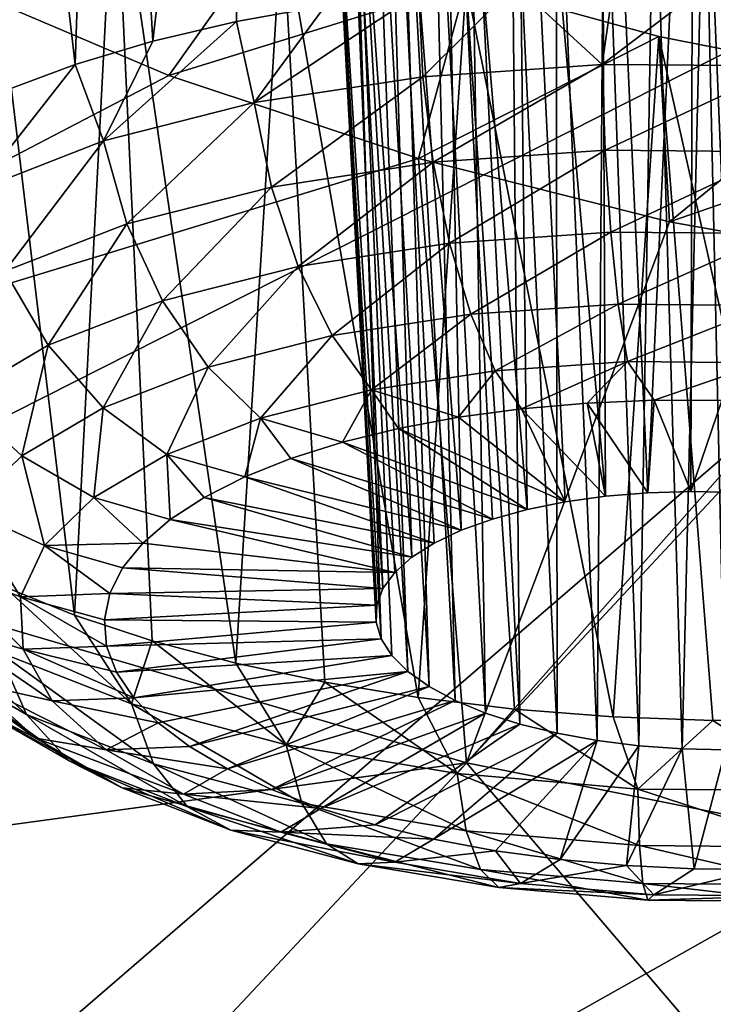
# Model space of a CAD drawing. Header units: metres. Extents: x -90 to 304, y -90 to 74.
# Tile 357 of 570: x 223.36 to 224.4, y 13.84 to 15.32. Entities that reach past the tile are written whole.
import ezdxf

# ---------------------------------------------------------------- set-up
doc = ezdxf.new("R2010")
doc.units = ezdxf.units.M
doc.layers.add('solid_21662050_350', color=7, linetype='CONTINUOUS')

msp = doc.modelspace()

# ---------------------------------------------------------------- linework, layer by layer
at = {"layer": 'solid_21662050_350'}
for points in [[(224.670441, 16.519485, 202.379486), (223.321777, 16.952862, 201.175735), (218.369614, 13.648315, 206.268372)], [(223.292404, 16.543896, 131.740402), (223.486343, 16.563978, 131.558319), (223.442581, 15.247878, 131.157547)], [(223.486343, 16.563978, 131.558319), (223.559296, 15.282683, 131.069748), (223.442581, 15.247878, 131.157547)], [(223.486343, 16.563978, 131.558319), (223.707916, 16.561953, 131.406158), (223.559296, 15.282683, 131.069748)], [(223.707916, 16.561953, 131.406158), (223.685226, 15.312405, 130.993591), (223.559296, 15.282683, 131.069748)], [(223.707916, 16.561953, 131.406158), (223.819016, 15.336716, 130.929932), (223.685226, 15.312405, 130.993591)], [(223.292404, 16.543896, 131.740402), (223.442581, 15.247878, 131.157547), (223.33638, 15.20837, 131.256058)], [(224.670441, 16.519485, 202.379486), (218.369614, 13.648315, 206.268372), (220.145767, 13.104414, 207.779114)], [(226.116898, 16.123955, 203.478119), (224.670441, 16.519485, 202.379486), (220.145767, 13.104414, 207.779114)], [(224.103256, 16.137964, 132.119186), (223.991348, 16.131886, 132.20874), (224.12204, 14.578942, 131.577759)], [(224.103256, 16.137964, 132.119186), (224.12204, 14.578942, 131.577759), (224.179123, 14.590432, 131.547943)], [(224.103256, 16.137964, 132.119186), (224.179123, 14.590432, 131.547943), (224.239868, 14.598865, 131.525238)], [(224.103256, 16.137964, 132.119186), (224.239868, 14.598865, 131.525238), (224.23288, 16.128813, 132.053207)], [(226.116898, 16.123955, 203.478119), (220.145767, 13.104414, 207.779114), (222.040695, 12.608644, 209.156174)], [(227.651947, 15.768793, 204.464615), (226.116898, 16.123955, 203.478119), (222.040695, 12.608644, 209.156174)], [(223.991348, 16.131886, 132.20874), (223.901215, 16.110708, 132.318527), (224.022766, 14.547628, 131.656509)], [(223.991348, 16.131886, 132.20874), (224.022766, 14.547628, 131.656509), (224.069641, 14.564597, 131.614151)], [(223.991348, 16.131886, 132.20874), (224.069641, 14.564597, 131.614151), (224.12204, 14.578942, 131.577759)], [(224.23288, 16.128813, 132.053207), (224.239868, 14.598865, 131.525238), (224.303253, 14.604095, 131.509995)], [(224.371841, 16.10507, 132.015518), (224.23288, 16.128813, 132.053207), (224.303253, 14.604095, 131.509995)], [(223.901215, 16.110708, 132.318527), (223.837555, 16.074455, 132.445175), (223.948807, 14.507059, 131.756104)], [(223.901215, 16.110708, 132.318527), (223.948807, 14.507059, 131.756104), (223.982254, 14.528341, 131.704086)], [(223.901215, 16.110708, 132.318527), (223.982254, 14.528341, 131.704086), (224.022766, 14.547628, 131.656509)], [(224.371841, 16.10507, 132.015518), (224.303253, 14.604095, 131.509995), (224.36821, 14.606036, 131.502502)], [(224.371841, 16.10507, 132.015518), (224.36821, 14.606036, 131.502502), (224.433578, 14.604652, 131.502884)], [(224.51709, 16.066946, 132.008301), (224.371841, 16.10507, 132.015518), (224.433578, 14.604652, 131.502884)], [(223.837555, 16.074455, 132.445175), (223.806274, 16.024349, 132.581985), (223.905182, 14.459996, 131.869751)], [(223.837555, 16.074455, 132.445175), (223.905182, 14.459996, 131.869751), (223.922958, 14.484146, 131.811646)], [(223.837555, 16.074455, 132.445175), (223.922958, 14.484146, 131.811646), (223.948807, 14.507059, 131.756104)], [(223.806274, 16.024349, 132.581985), (223.895767, 14.435014, 131.929489), (223.905182, 14.459996, 131.869751)], [(223.806274, 16.024349, 132.581985), (223.811172, 15.963938, 132.718658), (223.895767, 14.435014, 131.929489)], [(223.811172, 15.963938, 132.718658), (223.902542, 14.384305, 132.049561), (223.894882, 14.409645, 131.989746)], [(223.811172, 15.963938, 132.718658), (223.852371, 15.896946, 132.847046), (223.902542, 14.384305, 132.049561)], [(223.811172, 15.963938, 132.718658), (223.894882, 14.409645, 131.989746), (223.895767, 14.435014, 131.929489)], [(223.852371, 15.896946, 132.847046), (223.94281, 14.335465, 132.163696), (223.91861, 14.359438, 132.107864)], [(223.852371, 15.896946, 132.847046), (223.886124, 15.862209, 132.905792), (223.94281, 14.335465, 132.163696)], [(223.852371, 15.896946, 132.847046), (223.91861, 14.359438, 132.107864), (223.902542, 14.384305, 132.049561)], [(223.886124, 15.862209, 132.905792), (223.974731, 14.312798, 132.216095), (223.94281, 14.335465, 132.163696)], [(223.886124, 15.862209, 132.905792), (223.928131, 15.827382, 132.959625), (223.974731, 14.312798, 132.216095)], [(223.928131, 15.827382, 132.959625), (224.013824, 14.291829, 132.26413), (223.974731, 14.312798, 132.216095)], [(223.928131, 15.827382, 132.959625), (223.977844, 15.79301, 133.007706), (224.013824, 14.291829, 132.26413)], [(223.977844, 15.79301, 133.007706), (224.059448, 14.272903, 132.307037), (224.013824, 14.291829, 132.26413)], [(223.977844, 15.79301, 133.007706), (224.034576, 15.759669, 133.049164), (224.059448, 14.272903, 132.307037)], [(227.651947, 15.768793, 204.464615), (222.040695, 12.608644, 209.156174), (224.043106, 12.163971, 210.391296)], [(229.265793, 15.456266, 205.332703), (227.651947, 15.768793, 204.464615), (224.043106, 12.163971, 210.391296)], [(224.034576, 15.759669, 133.049164), (224.110779, 14.25636, 132.344025), (224.059448, 14.272903, 132.307037)], [(224.034576, 15.759669, 133.049164), (224.097488, 15.727914, 133.083282), (224.110779, 14.25636, 132.344025)], [(224.097488, 15.727914, 133.083282), (224.166962, 14.242476, 132.374481), (224.110779, 14.25636, 132.344025)], [(224.097488, 15.727914, 133.083282), (224.165604, 15.698291, 133.109421), (224.166962, 14.242476, 132.374481)], [(223.285446, 15.716613, 133.621078), (223.33551, 14.463162, 133.025101), (223.441605, 14.420241, 133.122269)], [(223.502335, 15.587913, 133.779068), (223.285446, 15.716613, 133.621078), (223.441605, 14.420241, 133.122269)], [(224.165604, 15.698291, 133.109421), (224.227036, 14.231487, 132.397903), (224.166962, 14.242476, 132.374481)], [(224.165604, 15.698291, 133.109421), (224.237793, 15.671322, 133.12706), (224.227036, 14.231487, 132.397903)], [(224.237793, 15.671322, 133.12706), (224.289963, 14.223583, 132.413864), (224.227036, 14.231487, 132.397903)], [(224.237793, 15.671322, 133.12706), (224.312683, 15.647512, 133.135849), (224.289963, 14.223583, 132.413864)], [(224.312683, 15.647512, 133.135849), (224.354691, 14.218899, 132.422104), (224.289963, 14.223583, 132.413864)], [(224.312683, 15.647512, 133.135849), (224.388458, 15.627357, 133.135696), (224.354691, 14.218899, 132.422104)], [(224.388458, 15.627357, 133.135696), (224.420059, 14.217515, 132.422485), (224.354691, 14.218899, 132.422104)], [(224.388458, 15.627357, 133.135696), (224.463531, 15.611127, 133.126923), (224.420059, 14.217515, 132.422485)], [(223.502335, 15.587913, 133.779068), (223.441605, 14.420241, 133.122269), (223.558228, 14.381685, 133.208618)], [(223.502335, 15.587913, 133.779068), (223.558228, 14.381685, 133.208618), (223.684097, 14.347916, 133.283188)], [(223.753754, 15.470889, 133.893219), (223.502335, 15.587913, 133.779068), (223.684097, 14.347916, 133.283188)], [(223.753754, 15.470889, 133.893219), (223.583313, 15.231248, 134.544235), (223.232498, 15.380362, 134.413513)], [(224.030197, 15.37023, 133.958572), (223.583313, 15.231248, 134.544235), (223.753754, 15.470889, 133.893219)], [(223.753754, 15.470889, 133.893219), (223.684097, 14.347916, 133.283188), (223.81781, 14.319304, 133.345169)], [(223.753754, 15.470889, 133.893219), (223.81781, 14.319304, 133.345169), (223.957932, 14.296163, 133.393875)], [(224.030197, 15.37023, 133.958572), (223.753754, 15.470889, 133.893219), (223.957932, 14.296163, 133.393875)], [(229.265793, 15.456266, 205.332703), (224.043106, 12.163971, 210.391296), (226.140976, 11.773056, 211.477097)], [(222.476715, 14.6541, 136.45256), (223.232498, 15.380362, 134.413513), (223.583313, 15.231248, 134.544235)], [(224.030197, 15.37023, 133.958572), (223.958557, 15.106299, 134.612198), (223.583313, 15.231248, 134.544235)], [(224.030197, 15.37023, 133.958572), (223.957932, 14.296163, 133.393875), (224.102921, 14.278746, 133.428772)], [(224.319717, 15.28998, 133.972198), (223.958557, 15.106299, 134.612198), (224.030197, 15.37023, 133.958572)], [(224.104202, 15.368105, 130.842758), (223.964874, 15.229427, 130.852722), (223.959183, 15.35535, 130.879471)], [(224.234634, 15.24807, 130.796478), (223.964874, 15.229427, 130.852722), (224.104202, 15.368105, 130.842758)], [(224.030197, 15.37023, 133.958572), (224.102921, 14.278746, 133.428772), (224.25119, 14.267244, 133.449478)], [(224.319717, 15.28998, 133.972198), (224.030197, 15.37023, 133.958572), (224.25119, 14.267244, 133.449478)], [(224.234634, 15.24807, 130.796478), (224.104202, 15.368105, 130.842758), (224.252487, 15.374839, 130.820175)], [(224.234634, 15.24807, 130.796478), (224.252487, 15.374839, 130.820175), (224.402405, 15.375479, 130.811996)], [(224.510742, 15.245736, 130.789749), (224.234634, 15.24807, 130.796478), (224.402405, 15.375479, 130.811996)], [(223.711807, 15.190526, 130.956314), (223.819016, 15.336716, 130.929932), (223.959183, 15.35535, 130.879471)], [(223.964874, 15.229427, 130.852722), (223.711807, 15.190526, 130.956314), (223.959183, 15.35535, 130.879471)], [(223.711807, 15.190526, 130.956314), (223.685226, 15.312405, 130.993591), (223.819016, 15.336716, 130.929932)], [(223.485184, 15.13286, 131.103271), (223.559296, 15.282683, 131.069748), (223.685226, 15.312405, 130.993591)], [(223.711807, 15.190526, 130.956314), (223.485184, 15.13286, 131.103271), (223.685226, 15.312405, 130.993591)], [(224.319717, 15.28998, 133.972198), (224.335754, 15.011549, 134.614899), (223.958557, 15.106299, 134.612198)], [(224.319717, 15.28998, 133.972198), (224.25119, 14.267244, 133.449478), (224.401093, 14.261784, 133.45578)], [(224.607788, 15.233098, 133.934586), (224.335754, 15.011549, 134.614899), (224.319717, 15.28998, 133.972198)], [(224.319717, 15.28998, 133.972198), (224.401093, 14.261784, 133.45578), (224.55101, 14.262424, 133.447601)], [(224.607788, 15.233098, 133.934586), (224.319717, 15.28998, 133.972198), (224.55101, 14.262424, 133.447601)], [(223.485184, 15.13286, 131.103271), (223.442581, 15.247878, 131.157547), (223.559296, 15.282683, 131.069748)], [(223.293686, 15.058645, 131.287964), (223.33638, 15.20837, 131.256058), (223.442581, 15.247878, 131.157547)], [(223.485184, 15.13286, 131.103271), (223.293686, 15.058645, 131.287964), (223.442581, 15.247878, 131.157547)], [(224.234634, 15.24807, 130.796478), (223.980545, 15.100975, 130.857727), (223.964874, 15.229427, 130.852722)], [(224.239334, 15.118859, 130.803772), (223.980545, 15.100975, 130.857727), (224.234634, 15.24807, 130.796478)], [(224.239334, 15.118859, 130.803772), (224.234634, 15.24807, 130.796478), (224.510742, 15.245736, 130.789749)], [(224.239334, 15.118859, 130.803772), (224.510742, 15.245736, 130.789749), (224.504211, 15.11662, 130.797318)], [(222.476715, 14.6541, 136.45256), (223.583313, 15.231248, 134.544235), (223.958557, 15.106299, 134.612198)], [(224.607788, 15.233098, 133.934586), (224.884125, 15.200065, 133.849106), (224.335754, 15.011549, 134.614899)], [(223.737762, 15.063655, 130.957108), (223.711807, 15.190526, 130.956314), (223.964874, 15.229427, 130.852722)], [(223.737762, 15.063655, 130.957108), (223.964874, 15.229427, 130.852722), (223.980545, 15.100975, 130.857727)], [(223.52034, 15.008333, 131.098099), (223.485184, 15.13286, 131.103271), (223.711807, 15.190526, 130.956314)], [(223.52034, 15.008333, 131.098099), (223.711807, 15.190526, 130.956314), (223.737762, 15.063655, 130.957108)], [(224.884125, 15.200065, 133.849106), (224.693497, 14.947308, 134.561386), (224.335754, 15.011549, 134.614899)], [(223.336639, 14.937135, 131.275269), (223.293686, 15.058645, 131.287964), (223.485184, 15.13286, 131.103271)], [(223.336639, 14.937135, 131.275269), (223.485184, 15.13286, 131.103271), (223.52034, 15.008333, 131.098099)], [(224.239334, 15.118859, 130.803772), (224.005142, 14.979222, 130.894363), (223.980545, 15.100975, 130.857727)], [(224.239334, 15.118859, 130.803772), (224.24762, 14.995979, 130.843796), (224.005142, 14.979222, 130.894363)], [(224.239334, 15.118859, 130.803772), (224.504211, 15.11662, 130.797318), (224.24762, 14.995979, 130.843796)], [(224.504211, 15.11662, 130.797318), (224.495819, 14.993882, 130.837753), (224.24762, 14.995979, 130.843796)], [(222.476715, 14.6541, 136.45256), (223.958557, 15.106299, 134.612198), (224.030594, 14.198051, 136.658707)], [(223.737762, 15.063655, 130.957108), (223.980545, 15.100975, 130.857727), (223.777664, 14.944254, 130.987473)], [(223.980545, 15.100975, 130.857727), (224.005142, 14.979222, 130.894363), (223.777664, 14.944254, 130.987473)], [(223.958557, 15.106299, 134.612198), (224.335754, 15.011549, 134.614899), (224.030594, 14.198051, 136.658707)], [(223.52034, 15.008333, 131.098099), (223.737762, 15.063655, 130.957108), (223.573944, 14.892419, 131.119583)], [(223.737762, 15.063655, 130.957108), (223.777664, 14.944254, 130.987473), (223.573944, 14.892419, 131.119583)], [(223.336639, 14.937135, 131.275269), (223.52034, 15.008333, 131.098099), (223.40181, 14.825708, 131.285583)], [(223.52034, 15.008333, 131.098099), (223.573944, 14.892419, 131.119583), (223.40181, 14.825708, 131.285583)], [(224.335754, 15.011549, 134.614899), (224.693497, 14.947308, 134.561386), (224.030594, 14.198051, 136.658707)], [(224.24762, 14.995979, 130.843796), (224.037018, 14.872337, 130.960159), (224.005142, 14.979222, 130.894363)], [(224.24762, 14.995979, 130.843796), (224.258942, 14.887674, 130.913895), (224.037018, 14.872337, 130.960159)], [(224.24762, 14.995979, 130.843796), (224.495819, 14.993882, 130.837753), (224.258942, 14.887674, 130.913895)], [(224.495819, 14.993882, 130.837753), (224.486099, 14.885755, 130.908356), (224.258942, 14.887674, 130.913895)], [(223.777664, 14.944254, 130.987473), (224.005142, 14.979222, 130.894363), (223.828827, 14.840334, 131.04538)], [(224.005142, 14.979222, 130.894363), (224.037018, 14.872337, 130.960159), (223.828827, 14.840334, 131.04538)], [(223.336639, 14.937135, 131.275269), (223.40181, 14.825708, 131.285583), (223.267883, 14.746686, 131.479126)], [(223.573944, 14.892419, 131.119583), (223.777664, 14.944254, 130.987473), (223.64238, 14.792893, 131.16629)], [(223.777664, 14.944254, 130.987473), (223.828827, 14.840334, 131.04538), (223.64238, 14.792893, 131.16629)], [(224.693497, 14.947308, 134.561386), (224.725342, 14.942857, 134.553772), (224.030594, 14.198051, 136.658707)], [(224.030594, 14.198051, 136.658707), (224.725342, 14.942857, 134.553772), (225.674362, 13.870193, 136.606995)], [(223.40181, 14.825708, 131.285583), (223.573944, 14.892419, 131.119583), (223.484848, 14.731838, 131.318222)], [(223.573944, 14.892419, 131.119583), (223.64238, 14.792893, 131.16629), (223.484848, 14.731838, 131.318222)], [(224.258942, 14.887674, 130.913895), (224.074036, 14.787491, 131.05072), (224.037018, 14.872337, 130.960159)], [(224.258942, 14.887674, 130.913895), (224.272537, 14.801208, 131.009338), (224.074036, 14.787491, 131.05072)], [(224.258942, 14.887674, 130.913895), (224.486099, 14.885755, 130.908356), (224.272537, 14.801208, 131.009338)], [(224.486099, 14.885755, 130.908356), (224.475708, 14.799491, 131.004379), (224.272537, 14.801208, 131.009338)], [(223.828827, 14.840334, 131.04538), (224.037018, 14.872337, 130.960159), (223.887833, 14.758865, 131.126938)], [(224.037018, 14.872337, 130.960159), (224.074036, 14.787491, 131.05072), (223.887833, 14.758865, 131.126938)], [(223.64238, 14.792893, 131.16629), (223.828827, 14.840334, 131.04538), (223.721069, 14.716434, 131.235077)], [(223.828827, 14.840334, 131.04538), (223.887833, 14.758865, 131.126938), (223.721069, 14.716434, 131.235077)], [(223.267883, 14.746686, 131.479126), (223.40181, 14.825708, 131.285583), (223.362274, 14.659516, 131.495346)], [(223.40181, 14.825708, 131.285583), (223.484848, 14.731838, 131.318222), (223.362274, 14.659516, 131.495346)], [(224.272537, 14.801208, 131.009338), (224.113678, 14.730414, 131.159836), (224.074036, 14.787491, 131.05072)], [(224.272537, 14.801208, 131.009338), (224.212097, 14.738917, 131.135284), (224.113678, 14.730414, 131.159836)], [(224.272537, 14.801208, 131.009338), (224.312805, 14.743042, 131.121017), (224.212097, 14.738917, 131.135284)], [(224.272537, 14.801208, 131.009338), (224.475708, 14.799491, 131.004379), (224.312805, 14.743042, 131.121017)], [(223.484848, 14.731838, 131.318222), (223.64238, 14.792893, 131.16629), (223.58017, 14.661824, 131.370972)], [(223.64238, 14.792893, 131.16629), (223.721069, 14.716434, 131.235077), (223.58017, 14.661824, 131.370972)], [(223.887833, 14.758865, 131.126938), (224.074036, 14.787491, 131.05072), (224.018784, 14.717641, 131.194382)], [(224.074036, 14.787491, 131.05072), (224.113678, 14.730414, 131.159836), (224.018784, 14.717641, 131.194382)], [(224.475708, 14.799491, 131.004379), (224.41452, 14.742736, 131.117218), (224.312805, 14.743042, 131.121017)], [(223.721069, 14.716434, 131.235077), (223.887833, 14.758865, 131.126938), (223.844269, 14.679974, 131.29155)], [(223.887833, 14.758865, 131.126938), (223.928604, 14.700756, 131.238464), (223.844269, 14.679974, 131.29155)], [(223.887833, 14.758865, 131.126938), (224.018784, 14.717641, 131.194382), (223.928604, 14.700756, 131.238464)], [(223.267883, 14.746686, 131.479126), (223.362274, 14.659516, 131.495346), (223.279373, 14.578705, 131.690857)], [(224.303253, 14.604095, 131.509995), (224.212097, 14.738917, 131.135284), (224.312805, 14.743042, 131.121017)], [(224.36821, 14.606036, 131.502502), (224.303253, 14.604095, 131.509995), (224.312805, 14.743042, 131.121017)], [(224.36821, 14.606036, 131.502502), (224.312805, 14.743042, 131.121017), (224.41452, 14.742736, 131.117218)], [(224.433578, 14.604652, 131.502884), (224.36821, 14.606036, 131.502502), (224.41452, 14.742736, 131.117218)], [(223.362274, 14.659516, 131.495346), (223.484848, 14.731838, 131.318222), (223.470535, 14.597136, 131.529404)], [(223.484848, 14.731838, 131.318222), (223.58017, 14.661824, 131.370972), (223.470535, 14.597136, 131.529404)], [(224.179123, 14.590432, 131.547943), (224.018784, 14.717641, 131.194382), (224.113678, 14.730414, 131.159836)], [(224.212097, 14.738917, 131.135284), (224.239868, 14.598865, 131.525238), (224.113678, 14.730414, 131.159836)], [(224.239868, 14.598865, 131.525238), (224.179123, 14.590432, 131.547943), (224.113678, 14.730414, 131.159836)], [(224.303253, 14.604095, 131.509995), (224.239868, 14.598865, 131.525238), (224.212097, 14.738917, 131.135284)], [(223.58017, 14.661824, 131.370972), (223.721069, 14.716434, 131.235077), (223.697311, 14.627805, 131.421921)], [(223.721069, 14.716434, 131.235077), (223.766861, 14.655554, 131.352966), (223.697311, 14.627805, 131.421921)], [(223.721069, 14.716434, 131.235077), (223.844269, 14.679974, 131.29155), (223.766861, 14.655554, 131.352966)], [(224.179123, 14.590432, 131.547943), (223.928604, 14.700756, 131.238464), (224.018784, 14.717641, 131.194382)], [(224.12204, 14.578942, 131.577759), (223.844269, 14.679974, 131.29155), (223.928604, 14.700756, 131.238464)], [(224.179123, 14.590432, 131.547943), (224.12204, 14.578942, 131.577759), (223.928604, 14.700756, 131.238464)], [(224.069641, 14.564597, 131.614151), (223.766861, 14.655554, 131.352966), (223.844269, 14.679974, 131.29155)], [(224.12204, 14.578942, 131.577759), (224.069641, 14.564597, 131.614151), (223.844269, 14.679974, 131.29155)], [(221.668167, 13.87676, 138.535477), (222.476715, 14.6541, 136.45256), (224.030594, 14.198051, 136.658707)], [(223.279373, 14.578705, 131.690857), (223.362274, 14.659516, 131.495346), (223.396378, 14.524858, 131.704285)], [(223.362274, 14.659516, 131.495346), (223.470535, 14.597136, 131.529404), (223.396378, 14.524858, 131.704285)], [(223.470535, 14.597136, 131.529404), (223.58017, 14.661824, 131.370972), (223.585281, 14.56375, 131.578949)], [(223.58017, 14.661824, 131.370972), (223.697311, 14.627805, 131.421921), (223.636536, 14.597075, 131.497574)], [(223.58017, 14.661824, 131.370972), (223.636536, 14.597075, 131.497574), (223.585281, 14.56375, 131.578949)], [(224.022766, 14.547628, 131.656509), (223.697311, 14.627805, 131.421921), (223.766861, 14.655554, 131.352966)], [(224.069641, 14.564597, 131.614151), (224.022766, 14.547628, 131.656509), (223.766861, 14.655554, 131.352966)], [(223.982254, 14.528341, 131.704086), (223.636536, 14.597075, 131.497574), (223.697311, 14.627805, 131.421921)], [(224.022766, 14.547628, 131.656509), (223.982254, 14.528341, 131.704086), (223.697311, 14.627805, 131.421921)], [(223.396378, 14.524858, 131.704285), (223.470535, 14.597136, 131.529404), (223.544189, 14.528251, 131.665054)], [(223.470535, 14.597136, 131.529404), (223.585281, 14.56375, 131.578949), (223.544189, 14.528251, 131.665054)], [(223.948807, 14.507059, 131.756104), (223.585281, 14.56375, 131.578949), (223.636536, 14.597075, 131.497574)], [(223.982254, 14.528341, 131.704086), (223.948807, 14.507059, 131.756104), (223.636536, 14.597075, 131.497574)], [(223.239334, 14.492512, 131.897247), (223.279373, 14.578705, 131.690857), (223.360565, 14.447763, 131.888885)], [(223.279373, 14.578705, 131.690857), (223.396378, 14.524858, 131.704285), (223.360565, 14.447763, 131.888885)], [(223.922958, 14.484146, 131.811646), (223.544189, 14.528251, 131.665054), (223.585281, 14.56375, 131.578949)], [(223.948807, 14.507059, 131.756104), (223.922958, 14.484146, 131.811646), (223.585281, 14.56375, 131.578949)], [(223.360565, 14.447763, 131.888885), (223.396378, 14.524858, 131.704285), (223.494446, 14.452533, 131.847)], [(223.396378, 14.524858, 131.704285), (223.544189, 14.528251, 131.665054), (223.513779, 14.491022, 131.754776)], [(223.396378, 14.524858, 131.704285), (223.513779, 14.491022, 131.754776), (223.494446, 14.452533, 131.847)], [(223.922958, 14.484146, 131.811646), (223.513779, 14.491022, 131.754776), (223.544189, 14.528251, 131.665054)], [(223.239334, 14.492512, 131.897247), (223.360565, 14.447763, 131.888885), (223.364471, 14.368816, 132.076111)], [(223.243698, 14.404247, 132.106583), (223.239334, 14.492512, 131.897247), (223.364471, 14.368816, 132.076111)], [(223.905182, 14.459996, 131.869751), (223.494446, 14.452533, 131.847), (223.513779, 14.491022, 131.754776)], [(223.922958, 14.484146, 131.811646), (223.905182, 14.459996, 131.869751), (223.513779, 14.491022, 131.754776)], [(223.327957, 14.364244, 132.93483), (223.526947, 14.286728, 133.110001), (223.33551, 14.463162, 133.025101)], [(223.526947, 14.286728, 133.110001), (223.441605, 14.420241, 133.122269), (223.33551, 14.463162, 133.025101)], [(223.369522, 14.270961, 132.855194), (223.327957, 14.364244, 132.93483), (223.170166, 14.454747, 132.727005)], [(223.369522, 14.270961, 132.855194), (223.170166, 14.454747, 132.727005), (223.21814, 14.357785, 132.655823)], [(223.360565, 14.447763, 131.888885), (223.494446, 14.452533, 131.847), (223.486404, 14.413266, 131.940567)], [(223.360565, 14.447763, 131.888885), (223.486404, 14.413266, 131.940567), (223.489792, 14.373717, 132.034302)], [(223.364471, 14.368816, 132.076111), (223.360565, 14.447763, 131.888885), (223.489792, 14.373717, 132.034302)], [(223.895767, 14.435014, 131.929489), (223.486404, 14.413266, 131.940567), (223.494446, 14.452533, 131.847)], [(223.905182, 14.459996, 131.869751), (223.895767, 14.435014, 131.929489), (223.494446, 14.452533, 131.847)], [(223.895767, 14.435014, 131.929489), (223.894882, 14.409645, 131.989746), (223.486404, 14.413266, 131.940567)], [(223.526947, 14.286728, 133.110001), (223.558228, 14.381685, 133.208618), (223.441605, 14.420241, 133.122269)], [(223.243698, 14.404247, 132.106583), (223.364471, 14.368816, 132.076111), (223.407928, 14.291053, 132.258789)], [(223.292282, 14.317304, 132.310822), (223.243698, 14.404247, 132.106583), (223.407928, 14.291053, 132.258789)], [(223.894882, 14.409645, 131.989746), (223.489792, 14.373717, 132.034302), (223.486404, 14.413266, 131.940567)], [(223.894882, 14.409645, 131.989746), (223.902542, 14.384305, 132.049561), (223.489792, 14.373717, 132.034302)], [(223.191406, 14.372772, 132.370132), (223.292282, 14.317304, 132.310822), (223.383224, 14.235023, 132.50209)], [(223.290787, 14.282869, 132.579132), (223.191406, 14.372772, 132.370132), (223.383224, 14.235023, 132.50209)], [(223.364471, 14.368816, 132.076111), (223.489792, 14.373717, 132.034302), (223.504532, 14.334383, 132.127029)], [(223.902542, 14.384305, 132.049561), (223.504532, 14.334383, 132.127029), (223.489792, 14.373717, 132.034302)], [(223.902542, 14.384305, 132.049561), (223.91861, 14.359438, 132.107864), (223.504532, 14.334383, 132.127029)], [(223.526947, 14.286728, 133.110001), (223.75946, 14.225182, 133.245773), (223.558228, 14.381685, 133.208618)], [(223.75946, 14.225182, 133.245773), (223.684097, 14.347916, 133.283188), (223.558228, 14.381685, 133.208618)], [(223.21814, 14.357785, 132.655823), (223.290787, 14.282869, 132.579132), (223.432632, 14.201516, 132.765945)], [(223.369522, 14.270961, 132.855194), (223.21814, 14.357785, 132.655823), (223.432632, 14.201516, 132.765945)], [(223.56041, 14.196597, 133.023239), (223.526947, 14.286728, 133.110001), (223.327957, 14.364244, 132.93483)], [(223.56041, 14.196597, 133.023239), (223.327957, 14.364244, 132.93483), (223.369522, 14.270961, 132.855194)], [(223.364471, 14.368816, 132.076111), (223.504532, 14.334383, 132.127029), (223.530472, 14.295758, 132.21756)], [(223.407928, 14.291053, 132.258789), (223.364471, 14.368816, 132.076111), (223.530472, 14.295758, 132.21756)], [(223.91861, 14.359438, 132.107864), (223.530472, 14.295758, 132.21756), (223.504532, 14.334383, 132.127029)], [(223.91861, 14.359438, 132.107864), (223.94281, 14.335465, 132.163696), (223.530472, 14.295758, 132.21756)], [(223.75946, 14.225182, 133.245773), (223.81781, 14.319304, 133.345169), (223.684097, 14.347916, 133.283188)], [(223.94281, 14.335465, 132.163696), (223.567245, 14.258327, 132.304779), (223.530472, 14.295758, 132.21756)], [(223.94281, 14.335465, 132.163696), (223.614426, 14.222563, 132.387589), (223.567245, 14.258327, 132.304779)], [(223.94281, 14.335465, 132.163696), (223.974731, 14.312798, 132.216095), (223.614426, 14.222563, 132.387589)], [(223.292282, 14.317304, 132.310822), (223.407928, 14.291053, 132.258789), (223.489273, 14.217459, 132.429871)], [(223.383224, 14.235023, 132.50209), (223.292282, 14.317304, 132.310822), (223.489273, 14.217459, 132.429871)], [(223.974731, 14.312798, 132.216095), (223.671402, 14.188913, 132.464935), (223.614426, 14.222563, 132.387589)], [(223.974731, 14.312798, 132.216095), (224.013824, 14.291829, 132.26413), (223.671402, 14.188913, 132.464935)], [(223.75946, 14.225182, 133.245773), (224.016571, 14.181968, 133.336929), (223.81781, 14.319304, 133.345169)], [(224.016571, 14.181968, 133.336929), (223.957932, 14.296163, 133.393875), (223.81781, 14.319304, 133.345169)], [(223.290787, 14.282869, 132.579132), (223.383224, 14.235023, 132.50209), (223.513046, 14.160568, 132.673065)], [(223.432632, 14.201516, 132.765945), (223.290787, 14.282869, 132.579132), (223.513046, 14.160568, 132.673065)], [(223.407928, 14.291053, 132.258789), (223.530472, 14.295758, 132.21756), (223.567245, 14.258327, 132.304779)], [(223.489273, 14.217459, 132.429871), (223.407928, 14.291053, 132.258789), (223.567245, 14.258327, 132.304779)], [(223.783478, 14.137551, 133.153488), (223.75946, 14.225182, 133.245773), (223.526947, 14.286728, 133.110001)], [(223.783478, 14.137551, 133.153488), (223.526947, 14.286728, 133.110001), (223.56041, 14.196597, 133.023239)], [(224.013824, 14.291829, 132.26413), (223.737473, 14.157803, 132.535843), (223.671402, 14.188913, 132.464935)], [(224.013824, 14.291829, 132.26413), (224.059448, 14.272903, 132.307037), (223.737473, 14.157803, 132.535843)], [(224.016571, 14.181968, 133.336929), (224.102921, 14.278746, 133.428772), (223.957932, 14.296163, 133.393875)], [(223.369522, 14.270961, 132.855194), (223.432632, 14.201516, 132.765945), (223.611481, 14.131839, 132.923401)], [(223.56041, 14.196597, 133.023239), (223.369522, 14.270961, 132.855194), (223.611481, 14.131839, 132.923401)], [(224.059448, 14.272903, 132.307037), (223.811783, 14.129621, 132.599442), (223.737473, 14.157803, 132.535843)], [(224.059448, 14.272903, 132.307037), (224.110779, 14.25636, 132.344025), (223.811783, 14.129621, 132.599442)], [(224.016571, 14.181968, 133.336929), (224.288406, 14.158748, 133.379959), (224.102921, 14.278746, 133.428772)], [(224.288406, 14.158748, 133.379959), (224.25119, 14.267244, 133.449478), (224.102921, 14.278746, 133.428772)], [(223.489273, 14.217459, 132.429871), (223.567245, 14.258327, 132.304779), (223.614426, 14.222563, 132.387589)], [(224.110779, 14.25636, 132.344025), (223.893417, 14.104724, 132.654922), (223.811783, 14.129621, 132.599442)], [(224.110779, 14.25636, 132.344025), (224.166962, 14.242476, 132.374481), (223.893417, 14.104724, 132.654922)], [(224.288406, 14.158748, 133.379959), (224.401093, 14.261784, 133.45578), (224.25119, 14.267244, 133.449478)], [(224.288406, 14.158748, 133.379959), (224.564499, 14.156414, 133.37323), (224.401093, 14.261784, 133.45578)], [(224.564499, 14.156414, 133.37323), (224.55101, 14.262424, 133.447601), (224.401093, 14.261784, 133.45578)], [(224.166962, 14.242476, 132.374481), (223.981339, 14.083424, 132.701569), (223.893417, 14.104724, 132.654922)], [(224.166962, 14.242476, 132.374481), (224.227036, 14.231487, 132.397903), (223.981339, 14.083424, 132.701569)], [(223.383224, 14.235023, 132.50209), (223.489273, 14.217459, 132.429871), (223.605377, 14.150864, 132.582794)], [(223.513046, 14.160568, 132.673065), (223.383224, 14.235023, 132.50209), (223.605377, 14.150864, 132.582794)], [(224.030136, 14.096094, 133.240952), (224.016571, 14.181968, 133.336929), (223.75946, 14.225182, 133.245773)], [(224.030136, 14.096094, 133.240952), (223.75946, 14.225182, 133.245773), (223.783478, 14.137551, 133.153488)], [(224.227036, 14.231487, 132.397903), (224.074448, 14.065989, 132.738815), (223.981339, 14.083424, 132.701569)], [(224.227036, 14.231487, 132.397903), (224.171585, 14.052639, 132.766205), (224.074448, 14.065989, 132.738815)], [(224.227036, 14.231487, 132.397903), (224.289963, 14.223583, 132.413864), (224.171585, 14.052639, 132.766205)], [(224.289963, 14.223583, 132.413864), (224.2715, 14.04354, 132.783356), (224.171585, 14.052639, 132.766205)], [(224.289963, 14.223583, 132.413864), (224.354691, 14.218899, 132.422104), (224.2715, 14.04354, 132.783356)], [(223.489273, 14.217459, 132.429871), (223.614426, 14.222563, 132.387589), (223.671402, 14.188913, 132.464935)], [(223.605377, 14.150864, 132.582794), (223.489273, 14.217459, 132.429871), (223.671402, 14.188913, 132.464935)], [(224.354691, 14.218899, 132.422104), (224.372955, 14.038809, 132.790085), (224.2715, 14.04354, 132.783356)], [(224.354691, 14.218899, 132.422104), (224.420059, 14.217515, 132.422485), (224.372955, 14.038809, 132.790085)], [(224.420059, 14.217515, 132.422485), (224.474686, 14.038504, 132.786285), (224.372955, 14.038809, 132.790085)], [(221.668167, 13.87676, 138.535477), (224.030594, 14.198051, 136.658707), (223.28125, 13.399151, 138.809616)], [(223.28125, 13.399151, 138.809616), (224.030594, 14.198051, 136.658707), (224.999817, 13.063144, 138.802139)], [(223.432632, 14.201516, 132.765945), (223.513046, 14.160568, 132.673065), (223.676743, 14.096798, 132.817169)], [(223.611481, 14.131839, 132.923401), (223.432632, 14.201516, 132.765945), (223.676743, 14.096798, 132.817169)], [(223.56041, 14.196597, 133.023239), (223.611481, 14.131839, 132.923401), (223.820496, 14.076514, 133.045441)], [(223.783478, 14.137551, 133.153488), (223.56041, 14.196597, 133.023239), (223.820496, 14.076514, 133.045441)], [(224.030594, 14.198051, 136.658707), (225.674362, 13.870193, 136.606995), (224.999817, 13.063144, 138.802139)], [(223.605377, 14.150864, 132.582794), (223.671402, 14.188913, 132.464935), (223.737473, 14.157803, 132.535843)], [(224.290924, 14.073818, 133.282242), (224.288406, 14.158748, 133.379959), (224.016571, 14.181968, 133.336929)], [(224.290924, 14.073818, 133.282242), (224.016571, 14.181968, 133.336929), (224.030136, 14.096094, 133.240952)], [(223.513046, 14.160568, 132.673065), (223.605377, 14.150864, 132.582794), (223.751801, 14.093825, 132.711685)], [(223.676743, 14.096798, 132.817169), (223.513046, 14.160568, 132.673065), (223.751801, 14.093825, 132.711685)], [(223.605377, 14.150864, 132.582794), (223.737473, 14.157803, 132.535843), (223.811783, 14.129621, 132.599442)], [(223.751801, 14.093825, 132.711685), (223.605377, 14.150864, 132.582794), (223.811783, 14.129621, 132.599442)], [(224.555801, 14.07158, 133.275772), (224.564499, 14.156414, 133.37323), (224.288406, 14.158748, 133.379959)], [(224.555801, 14.07158, 133.275772), (224.288406, 14.158748, 133.379959), (224.290924, 14.073818, 133.282242)], [(223.783478, 14.137551, 133.153488), (223.820496, 14.076514, 133.045441), (224.051605, 14.03767, 133.12738)], [(224.030136, 14.096094, 133.240952), (223.783478, 14.137551, 133.153488), (224.051605, 14.03767, 133.12738)], [(223.611481, 14.131839, 132.923401), (223.676743, 14.096798, 132.817169), (223.868027, 14.046165, 132.928864)], [(223.820496, 14.076514, 133.045441), (223.611481, 14.131839, 132.923401), (223.868027, 14.046165, 132.928864)], [(223.751801, 14.093825, 132.711685), (223.811783, 14.129621, 132.599442), (223.893417, 14.104724, 132.654922)], [(223.676743, 14.096798, 132.817169), (223.751801, 14.093825, 132.711685), (223.922897, 14.048537, 132.811584)], [(223.868027, 14.046165, 132.928864), (223.676743, 14.096798, 132.817169), (223.922897, 14.048537, 132.811584)], [(223.751801, 14.093825, 132.711685), (223.893417, 14.104724, 132.654922), (223.981339, 14.083424, 132.701569)], [(223.922897, 14.048537, 132.811584), (223.751801, 14.093825, 132.711685), (223.981339, 14.083424, 132.701569)], [(224.030136, 14.096094, 133.240952), (224.051605, 14.03767, 133.12738), (224.295959, 14.016798, 133.166077)], [(224.290924, 14.073818, 133.282242), (224.030136, 14.096094, 133.240952), (224.295959, 14.016798, 133.166077)], [(223.820496, 14.076514, 133.045441), (223.868027, 14.046165, 132.928864), (224.079544, 14.010613, 133.00386)], [(224.051605, 14.03767, 133.12738), (223.820496, 14.076514, 133.045441), (224.079544, 14.010613, 133.00386)], [(223.922897, 14.048537, 132.811584), (223.981339, 14.083424, 132.701569), (224.074448, 14.065989, 132.738815)], [(224.112076, 14.01674, 132.878662), (223.922897, 14.048537, 132.811584), (224.074448, 14.065989, 132.738815)], [(224.112076, 14.01674, 132.878662), (224.074448, 14.065989, 132.738815), (224.171585, 14.052639, 132.766205)], [(224.290924, 14.073818, 133.282242), (224.295959, 14.016798, 133.166077), (224.544144, 14.0147, 133.160019)], [(224.555801, 14.07158, 133.275772), (224.290924, 14.073818, 133.282242), (224.544144, 14.0147, 133.160019)], [(223.868027, 14.046165, 132.928864), (223.922897, 14.048537, 132.811584), (224.112076, 14.01674, 132.878662)], [(224.079544, 14.010613, 133.00386), (223.868027, 14.046165, 132.928864), (224.112076, 14.01674, 132.878662)], [(224.112076, 14.01674, 132.878662), (224.171585, 14.052639, 132.766205), (224.2715, 14.04354, 132.783356)], [(224.051605, 14.03767, 133.12738), (224.079544, 14.010613, 133.00386), (224.303177, 13.99151, 133.039276)], [(224.295959, 14.016798, 133.166077), (224.051605, 14.03767, 133.12738), (224.303177, 13.99151, 133.039276)], [(224.312103, 13.999654, 132.910339), (224.112076, 14.01674, 132.878662), (224.2715, 14.04354, 132.783356)], [(224.312103, 13.999654, 132.910339), (224.2715, 14.04354, 132.783356), (224.372955, 14.038809, 132.790085)], [(224.312103, 13.999654, 132.910339), (224.372955, 14.038809, 132.790085), (224.474686, 14.038504, 132.786285)], [(224.515274, 13.997936, 132.90538), (224.312103, 13.999654, 132.910339), (224.474686, 14.038504, 132.786285)], [(224.079544, 14.010613, 133.00386), (224.112076, 14.01674, 132.878662), (224.312103, 13.999654, 132.910339)], [(224.295959, 14.016798, 133.166077), (224.303177, 13.99151, 133.039276), (224.530319, 13.989591, 133.033737)], [(224.544144, 14.0147, 133.160019), (224.295959, 14.016798, 133.166077), (224.530319, 13.989591, 133.033737)], [(224.303177, 13.99151, 133.039276), (224.079544, 14.010613, 133.00386), (224.312103, 13.999654, 132.910339)], [(224.303177, 13.99151, 133.039276), (224.312103, 13.999654, 132.910339), (224.515274, 13.997936, 132.90538)], [(224.530319, 13.989591, 133.033737), (224.303177, 13.99151, 133.039276), (224.515274, 13.997936, 132.90538)]]:
    msp.add_3dface(points, dxfattribs=at)

doc.saveas('drawing.dxf')
